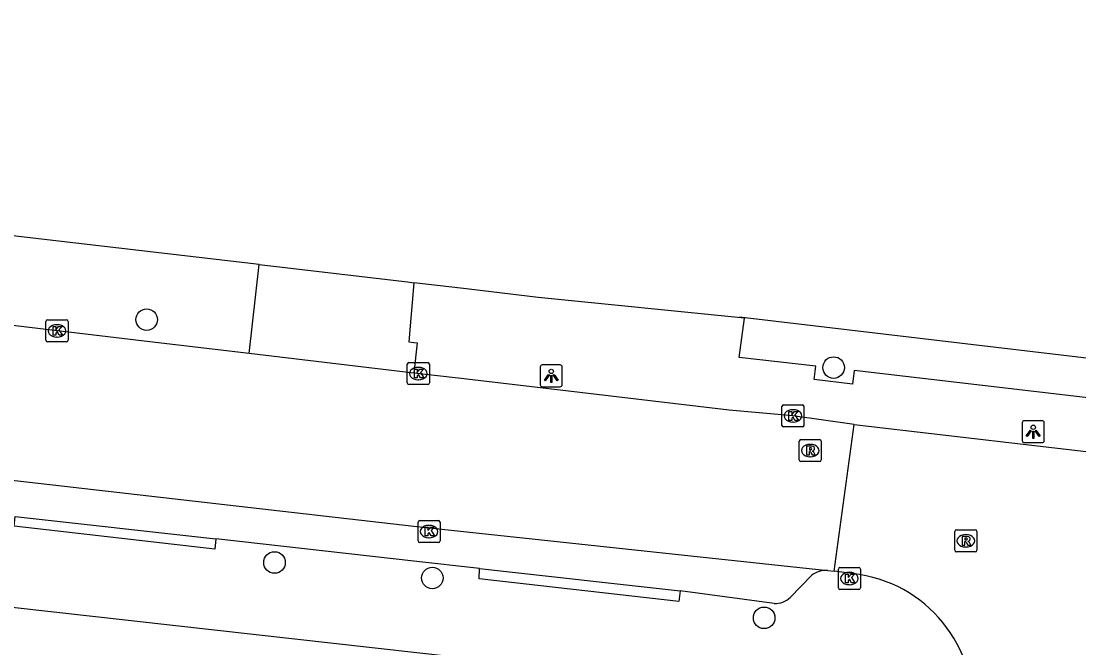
# Model space of a CAD drawing. Extents: x 161243 to 161752, y 384138 to 384885.
# Drawn here: x 161482.19 to 161530.14, y 384635.17 to 384663.59 of the extents above; entities that cross this region are included whole.
import ezdxf

# ---------------------------------------------------------------- set-up
doc = ezdxf.new("R2010")
doc.units = 0
for name, color, linetype in [('IMGEO_Boom', 7, 'Continuous'), ('IMGEO_Hek', 7, 'Continuous'), ('IMGEO_Kolk', 7, 'Continuous'), ('IMGEO_Lichtpunt', 7, 'Continuous'), ('IMGEO_Rijbaan_lokaal_open', 7, 'Continuous'), ('IMGEO_Rioolput', 7, 'Continuous'), ('IMGEO_Voetpad_open', 7, 'Continuous')]:
    doc.layers.add(name, color=color, linetype=linetype)

msp = doc.modelspace()

# ---------------------------------------------------------------- linework, layer by layer
at = {"layer": 'IMGEO_Boom'}
for centre in [(161487.884, 384650.055), (161519.024, 384647.88), (161493.68, 384639.043), (161500.833, 384638.342), (161515.874, 384636.534)]:
    msp.add_circle(centre, 0.489, dxfattribs=at)
at = {"layer": 'IMGEO_Hek'}
msp.add_lwpolyline([(161533.034, 384648.001), (161514.758, 384650.17)], dxfattribs=at)
at = {"layer": 'IMGEO_Kolk'}
for p, q in [((161483.318, 384649.119), (161483.318, 384649.971)), ((161483.393, 384650.045), (161484.245, 384650.045)), ((161483.806, 384649.825), (161483.831, 384649.825)), ((161484.319, 384649.971), (161484.319, 384649.119)), ((161483.829, 384649.265), (161483.804, 384649.265)), ((161484.245, 384649.045), (161483.393, 384649.045)), ((161499.698, 384647.184), (161499.698, 384648.036)), ((161499.773, 384648.11), (161500.625, 384648.11)), ((161500.186, 384647.89), (161500.211, 384647.89)), ((161500.699, 384648.036), (161500.699, 384647.184)), ((161500.209, 384647.33), (161500.184, 384647.33)), ((161500.625, 384647.11), (161499.773, 384647.11)), ((161516.68, 384645.262), (161516.68, 384646.114)), ((161516.755, 384646.188), (161517.607, 384646.188)), ((161517.168, 384645.968), (161517.193, 384645.968)), ((161517.681, 384646.114), (161517.681, 384645.262)), ((161517.191, 384645.408), (161517.166, 384645.408)), ((161517.607, 384645.188), (161516.755, 384645.188)), ((161500.185, 384640.02), (161500.185, 384640.872)), ((161500.26, 384640.946), (161501.112, 384640.946)), ((161500.673, 384640.726), (161500.698, 384640.726)), ((161501.186, 384640.872), (161501.186, 384640.02)), ((161500.696, 384640.166), (161500.671, 384640.166)), ((161501.112, 384639.946), (161500.26, 384639.946)), ((161519.238, 384637.892), (161519.238, 384638.744)), ((161519.313, 384638.818), (161520.165, 384638.818)), ((161520.239, 384638.744), (161520.239, 384637.892)), ((161519.726, 384638.598), (161519.751, 384638.598)), ((161520.165, 384637.818), (161519.313, 384637.818)), ((161519.749, 384638.038), (161519.724, 384638.038))]:
    msp.add_line(p, q, dxfattribs=at)
for points in [[(161483.318, 384649.119), (161483.318, 384649.971)], [(161483.393, 384650.045), (161484.245, 384650.045)], [(161483.639, 384649.745), (161483.762, 384649.745), (161483.762, 384649.594), (161483.892, 384649.745), (161484.056, 384649.745), (161483.91, 384649.594), (161484.063, 384649.345), (161483.911, 384649.345), (161483.826, 384649.509), (161483.762, 384649.442), (161483.762, 384649.345), (161483.639, 384649.345), (161483.639, 384649.745)], [(161484.319, 384649.971), (161484.319, 384649.119)], [(161484.245, 384649.045), (161483.393, 384649.045)], [(161499.698, 384647.184), (161499.698, 384648.036)], [(161499.773, 384648.11), (161500.625, 384648.11)], [(161500.019, 384647.81), (161500.142, 384647.81), (161500.142, 384647.659), (161500.272, 384647.81), (161500.436, 384647.81), (161500.29, 384647.659), (161500.443, 384647.41), (161500.291, 384647.41), (161500.206, 384647.574), (161500.142, 384647.507), (161500.142, 384647.41), (161500.019, 384647.41), (161500.019, 384647.81)], [(161500.699, 384648.036), (161500.699, 384647.184)], [(161500.625, 384647.11), (161499.773, 384647.11)], [(161516.68, 384645.262), (161516.68, 384646.114)], [(161516.755, 384646.188), (161517.607, 384646.188)], [(161517.001, 384645.888), (161517.124, 384645.888), (161517.124, 384645.737), (161517.254, 384645.888), (161517.418, 384645.888), (161517.272, 384645.737), (161517.425, 384645.488), (161517.273, 384645.488), (161517.188, 384645.652), (161517.124, 384645.585), (161517.124, 384645.488), (161517.001, 384645.488), (161517.001, 384645.888)], [(161517.681, 384646.114), (161517.681, 384645.262)], [(161517.607, 384645.188), (161516.755, 384645.188)], [(161500.185, 384640.02), (161500.185, 384640.872)], [(161500.26, 384640.946), (161501.112, 384640.946)], [(161500.506, 384640.646), (161500.629, 384640.646), (161500.629, 384640.495), (161500.759, 384640.646), (161500.923, 384640.646), (161500.777, 384640.495), (161500.93, 384640.246), (161500.778, 384640.246), (161500.693, 384640.41), (161500.629, 384640.343), (161500.629, 384640.246), (161500.506, 384640.246), (161500.506, 384640.646)], [(161501.186, 384640.872), (161501.186, 384640.02)], [(161501.112, 384639.946), (161500.26, 384639.946)], [(161519.238, 384637.892), (161519.238, 384638.744)], [(161519.313, 384638.818), (161520.165, 384638.818)], [(161520.239, 384638.744), (161520.239, 384637.892)], [(161519.559, 384638.518), (161519.682, 384638.518), (161519.682, 384638.367), (161519.812, 384638.518), (161519.976, 384638.518), (161519.83, 384638.367), (161519.983, 384638.118), (161519.831, 384638.118), (161519.746, 384638.282), (161519.682, 384638.215), (161519.682, 384638.118), (161519.559, 384638.118), (161519.559, 384638.518)], [(161520.165, 384637.818), (161519.313, 384637.818)]]:
    msp.add_lwpolyline(points, dxfattribs=at)
for centre, start, end in [((161483.395, 384649.969), 91.552, 178.448), ((161483.395, 384649.969), 91.552, 178.448), ((161484.243, 384649.969), 1.552, 88.448), ((161484.243, 384649.969), 1.552, 88.448), ((161483.395, 384649.121), 181.552, 268.448), ((161483.395, 384649.121), 181.552, 268.448), ((161484.243, 384649.121), 271.552, 358.448), ((161484.243, 384649.121), 271.552, 358.448), ((161499.775, 384648.034), 91.552, 178.448), ((161499.775, 384648.034), 91.552, 178.448), ((161500.623, 384648.034), 1.552, 88.448), ((161500.623, 384648.034), 1.552, 88.448), ((161499.775, 384647.186), 181.552, 268.448), ((161499.775, 384647.186), 181.552, 268.448), ((161500.623, 384647.186), 271.552, 358.448), ((161500.623, 384647.186), 271.552, 358.448), ((161516.757, 384646.112), 91.552, 178.448), ((161516.757, 384646.112), 91.552, 178.448), ((161517.605, 384646.112), 1.552, 88.448), ((161517.605, 384646.112), 1.552, 88.448), ((161516.757, 384645.264), 181.552, 268.448), ((161516.757, 384645.264), 181.552, 268.448), ((161517.605, 384645.264), 271.552, 358.448), ((161517.605, 384645.264), 271.552, 358.448), ((161500.262, 384640.87), 91.552, 178.448), ((161500.262, 384640.87), 91.552, 178.448), ((161501.11, 384640.87), 1.552, 88.448), ((161501.11, 384640.87), 1.552, 88.448), ((161500.262, 384640.022), 181.552, 268.448), ((161500.262, 384640.022), 181.552, 268.448), ((161501.11, 384640.022), 271.552, 358.448), ((161501.11, 384640.022), 271.552, 358.448), ((161519.315, 384638.742), 91.552, 178.448), ((161519.315, 384638.742), 91.552, 178.448), ((161520.163, 384638.742), 1.552, 88.448), ((161520.163, 384638.742), 1.552, 88.448), ((161519.315, 384637.894), 181.552, 268.448), ((161519.315, 384637.894), 181.552, 268.448), ((161520.163, 384637.894), 271.552, 358.448), ((161520.163, 384637.894), 271.552, 358.448)]:
    msp.add_arc(centre, 0.0765, start, end, dxfattribs=at)
for centre, major_axis, ratio, start_param, end_param in [((161483.805, 384649.545), (-0.387, 0.002), 0.722429, 4.712389, 7.853982), ((161483.83, 384649.545), (-0.39, 0.002), 0.717154, 1.570796, 4.712389), ((161500.185, 384647.61), (-0.387, 0.002), 0.722429, 4.712389, 7.853982), ((161500.21, 384647.61), (-0.39, 0.002), 0.717154, 1.570796, 4.712389), ((161517.167, 384645.688), (-0.387, 0.002), 0.722429, 4.712389, 7.853982), ((161517.192, 384645.688), (-0.39, 0.002), 0.717154, 1.570796, 4.712389), ((161500.672, 384640.446), (-0.387, 0.002), 0.722429, 4.712389, 7.853982), ((161500.697, 384640.446), (-0.39, 0.002), 0.717154, 1.570796, 4.712389), ((161519.725, 384638.318), (-0.387, 0.002), 0.722429, 4.712389, 7.853982), ((161519.75, 384638.318), (-0.39, 0.002), 0.717154, 1.570796, 4.712389)]:
    msp.add_ellipse(centre, major_axis=major_axis, ratio=ratio, start_param=start_param, end_param=end_param, dxfattribs=at)
at = {"layer": 'IMGEO_Lichtpunt'}
for p, q in [((161505.725, 384647.91), (161505.725, 384647.103)), ((161505.725, 384647.91), (161505.725, 384647.103)), ((161506.627, 384648.005), (161505.819, 384648.005)), ((161506.627, 384648.005), (161505.819, 384648.005)), ((161506.721, 384647.103), (161506.721, 384647.91)), ((161506.721, 384647.103), (161506.721, 384647.91)), ((161505.819, 384647.009), (161506.627, 384647.009)), ((161505.819, 384647.009), (161506.627, 384647.009)), ((161527.572, 384645.378), (161527.572, 384644.571)), ((161527.572, 384645.378), (161527.572, 384644.571)), ((161528.474, 384645.473), (161527.666, 384645.473)), ((161528.474, 384645.473), (161527.666, 384645.473)), ((161528.568, 384644.571), (161528.568, 384645.378)), ((161528.568, 384644.571), (161528.568, 384645.378)), ((161527.666, 384644.477), (161528.474, 384644.477)), ((161527.666, 384644.477), (161528.474, 384644.477))]:
    msp.add_line(p, q, dxfattribs=at)
for points in [[(161506.099, 384647.574), (161506.138, 384647.546), (161505.95, 384647.284), (161505.912, 384647.311), (161506.099, 384647.574)], [(161506.201, 384647.526), (161506.248, 384647.526), (161506.248, 384647.204), (161506.201, 384647.204), (161506.201, 384647.526)], [(161506.311, 384647.546), (161506.349, 384647.573), (161506.536, 384647.311), (161506.497, 384647.283), (161506.311, 384647.546)], [(161527.946, 384645.042), (161527.985, 384645.014), (161527.797, 384644.752), (161527.759, 384644.779), (161527.946, 384645.042)], [(161528.048, 384644.994), (161528.095, 384644.994), (161528.095, 384644.672), (161528.048, 384644.672), (161528.048, 384644.994)], [(161528.158, 384645.014), (161528.196, 384645.041), (161528.383, 384644.779), (161528.344, 384644.751), (161528.158, 384645.014)]]:
    msp.add_lwpolyline(points, dxfattribs=at)
for centre in [(161506.224, 384647.708), (161528.071, 384645.176)]:
    msp.add_circle(centre, 0.0994, dxfattribs=at)
for centre, start, end in [((161505.819, 384647.91), 90, 180), ((161505.819, 384647.91), 90, 180), ((161506.627, 384647.91), 0, 90), ((161506.627, 384647.91), 0, 90), ((161505.819, 384647.103), 180, 270), ((161505.819, 384647.103), 180, 270), ((161506.627, 384647.103), 270, 0), ((161506.627, 384647.103), 270, 360), ((161527.666, 384645.378), 90, 180), ((161527.666, 384645.378), 90, 180), ((161528.474, 384645.378), 0, 90), ((161528.474, 384645.378), 0, 90), ((161527.666, 384644.571), 180, 270), ((161527.666, 384644.571), 180, 270), ((161528.474, 384644.571), 270, 0), ((161528.474, 384644.571), 270, 360)]:
    msp.add_arc(centre, 0.0946, start, end, dxfattribs=at)
at = {"layer": 'IMGEO_Rijbaan_lokaal_open'}
for points in [[(161492.527, 384648.513), (161488.024, 384649.043), (161468.593, 384651.357), (161461.074, 384652.254), (161448.451, 384653.761), (161437.269, 384655.04)], [(161500, 384647.633), (161492.527, 384648.513)], [(161519.955, 384645.296), (161517.181, 384645.688), (161514.287, 384645.95), (161504.704, 384647.079), (161502.002, 384647.397), (161500, 384647.633)], [(161519.051, 384638.648), (161519.955, 384645.296)], [(161519.955, 384645.296), (161536.578, 384643.359)], [(161478.073, 384643.196), (161500, 384640.692), (161518.762, 384638.682)], [(161518.762, 384638.682), (161519.051, 384638.648)], [(161520.199, 384638.495), (161519.051, 384638.648)]]:
    msp.add_lwpolyline(points, dxfattribs=at)
msp.add_arc((161519.248, 384632.479), 6.091, 351.9448, 81.0171, dxfattribs=at)
at = {"layer": 'IMGEO_Rioolput'}
for p, q in [((161517.464, 384643.693), (161517.464, 384644.545)), ((161517.539, 384644.619), (161518.391, 384644.619)), ((161517.952, 384644.399), (161517.977, 384644.399)), ((161518.465, 384644.545), (161518.465, 384643.693)), ((161518.391, 384643.619), (161517.539, 384643.619)), ((161517.975, 384643.839), (161517.95, 384643.839)), ((161524.592, 384640.526), (161525.444, 384640.526)), ((161524.517, 384639.6), (161524.517, 384640.452)), ((161525.005, 384640.306), (161525.03, 384640.306)), ((161525.518, 384640.452), (161525.518, 384639.6)), ((161525.028, 384639.746), (161525.003, 384639.746)), ((161525.444, 384639.526), (161524.592, 384639.526))]:
    msp.add_line(p, q, dxfattribs=at)
for points in [[(161517.464, 384643.693), (161517.464, 384644.545)], [(161517.539, 384644.619), (161518.391, 384644.619)], [(161518.465, 384644.545), (161518.465, 384643.693)], [(161518.053, 384644.317), (161517.801, 384644.319), (161517.801, 384643.919)], [(161517.801, 384643.919), (161517.925, 384643.919), (161517.925, 384644.081), (161517.936, 384644.081)], [(161517.979, 384644.238), (161517.925, 384644.238), (161517.925, 384644.157)], [(161517.925, 384644.157), (161517.977, 384644.157)], [(161517.983, 384644.052), (161518.054, 384643.919), (161518.194, 384643.919), (161518.129, 384644.045)], [(161518.391, 384643.619), (161517.539, 384643.619)], [(161524.592, 384640.526), (161525.444, 384640.526)], [(161524.517, 384639.6), (161524.517, 384640.452)], [(161525.106, 384640.224), (161524.854, 384640.226), (161524.854, 384639.826)], [(161525.032, 384640.145), (161524.978, 384640.145), (161524.978, 384640.064)], [(161524.978, 384640.064), (161525.03, 384640.064)], [(161525.518, 384640.452), (161525.518, 384639.6)], [(161524.854, 384639.826), (161524.978, 384639.826), (161524.978, 384639.988), (161524.989, 384639.988)], [(161525.036, 384639.959), (161525.107, 384639.826), (161525.247, 384639.826), (161525.182, 384639.952)], [(161525.444, 384639.526), (161524.592, 384639.526)]]:
    msp.add_lwpolyline(points, dxfattribs=at)
for centre, radius, start, end in [((161517.541, 384644.543), 0.0765, 91.552, 178.448), ((161517.541, 384644.543), 0.0765, 91.552, 178.448), ((161518.389, 384644.543), 0.0765, 1.552, 88.448), ((161518.389, 384644.543), 0.0765, 1.552, 88.448), ((161517.935, 384644.028), 0.0533, 26.0293, 88.6989), ((161517.961, 384644.346), 0.19, 274.7715, 282.9687), ((161517.985, 384644.142), 0.0964, 77.0061, 93.1865), ((161517.999, 384644.199), 0.0378, 276.6634, 79.6772), ((161518.052, 384644.207), 0.109, 350.3612, 89.416), ((161518.05, 384644.207), 0.112, 277.5842, 350.9817), ((161518.034, 384643.992), 0.108, 29.5134, 73.7905), ((161517.541, 384643.695), 0.0765, 181.552, 268.448), ((161517.541, 384643.695), 0.0765, 181.552, 268.448), ((161518.389, 384643.695), 0.0765, 271.552, 358.448), ((161518.389, 384643.695), 0.0765, 271.552, 358.448), ((161524.594, 384640.45), 0.0765, 91.552, 178.448), ((161524.594, 384640.45), 0.0765, 91.552, 178.448), ((161525.442, 384640.45), 0.0765, 1.552, 88.448), ((161525.442, 384640.45), 0.0765, 1.552, 88.448), ((161525.014, 384640.253), 0.19, 274.7715, 282.9687), ((161525.038, 384640.049), 0.0964, 77.0061, 93.1865), ((161525.052, 384640.106), 0.0378, 276.6634, 79.6772), ((161525.105, 384640.114), 0.109, 350.3612, 89.416), ((161525.103, 384640.114), 0.112, 277.5842, 350.9817), ((161524.594, 384639.602), 0.0765, 181.552, 268.448), ((161524.594, 384639.602), 0.0765, 181.552, 268.448), ((161524.988, 384639.935), 0.0533, 26.0293, 88.6989), ((161525.087, 384639.899), 0.108, 29.5134, 73.7905), ((161525.442, 384639.602), 0.0765, 271.552, 358.448), ((161525.442, 384639.602), 0.0765, 271.552, 358.448)]:
    msp.add_arc(centre, radius, start, end, dxfattribs=at)
for centre, major_axis, ratio, start_param, end_param in [((161517.951, 384644.119), (-0.387, 0.002), 0.722429, 4.712389, 7.853982), ((161517.976, 384644.119), (-0.39, 0.002), 0.717154, 1.570796, 4.712389), ((161525.004, 384640.026), (-0.387, 0.002), 0.722429, 4.712389, 7.853982), ((161525.029, 384640.026), (-0.39, 0.002), 0.717154, 1.570796, 4.712389)]:
    msp.add_ellipse(centre, major_axis=major_axis, ratio=ratio, start_param=start_param, end_param=end_param, dxfattribs=at)
at = {"layer": 'IMGEO_Voetpad_open'}
for points in [[(161492.983, 384652.558), (161398.187, 384663.587)], [(161492.527, 384648.513), (161492.983, 384652.558)], [(161492.983, 384652.558), (161493.77, 384652.466), (161499.707, 384651.762), (161500, 384651.728)], [(161500, 384651.728), (161499.761, 384649.047), (161500, 384649.017), (161500.14, 384648.999), (161500, 384647.633)], [(161538.83, 384645.535), (161519.952, 384647.742), (161519.881, 384647.123), (161518.142, 384647.334), (161518.212, 384647.951), (161514.74, 384648.343), (161514.982, 384650.128), (161505.627, 384651.061), (161502.244, 384651.462), (161500, 384651.728)], [(161491.025, 384640.113), (161490.978, 384639.644), (161481.88, 384640.693), (161481.929, 384641.123)], [(161481.929, 384641.123), (161491.025, 384640.113)], [(161502.974, 384638.774), (161500, 384639.107), (161491.025, 384640.113)], [(161512.074, 384637.753), (161512.007, 384637.278), (161502.964, 384638.299), (161502.974, 384638.774)], [(161502.974, 384638.774), (161512.074, 384637.753)], [(161518.021, 384638.447), (161517.056, 384637.462)], [(161472.604, 384638.05), (161500, 384634.982), (161522.66, 384632.445)], [(161516.333, 384637.184), (161512.074, 384637.753)]]:
    msp.add_lwpolyline(points, dxfattribs=at)
for centre, radius, start, end in [((161518.684, 384637.643), 1.042, 85.6832, 129.5085), ((161516.379, 384638.143), 0.96, 267.2403, 314.8241)]:
    msp.add_arc(centre, radius, start, end, dxfattribs=at)

doc.saveas('drawing.dxf')
